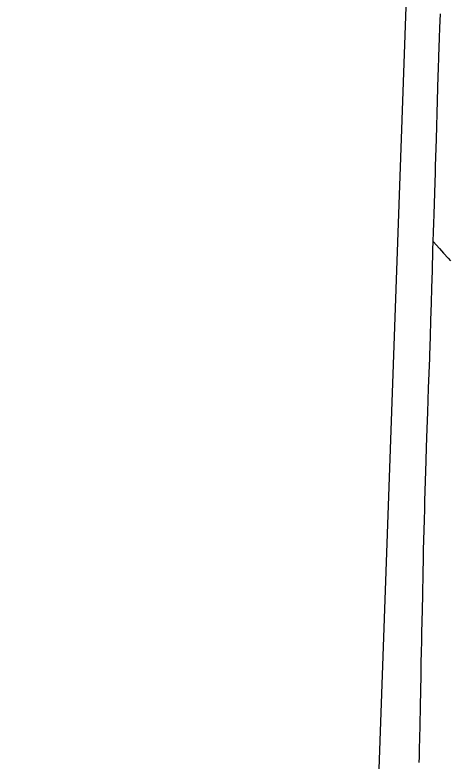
# Model space of a CAD drawing. Extents: x 0 to 34, y 0 to 22.
# Drawn here: x 2.5198 to 2.6364, y 18.9365 to 19.1375 of the extents above; entities that cross this region are included whole.
import ezdxf

# ---------------------------------------------------------------- set-up
doc = ezdxf.new("R2010")
doc.units = 0
for name, color, linetype in [('GM_X_County', 7, 'Continuous'), ('GM_X_State_Route', 7, 'Continuous'), ('SC_Scratch1', 7, 'Continuous')]:
    doc.layers.add(name, color=color, linetype=linetype)

msp = doc.modelspace()

# ---------------------------------------------------------------- linework, layer by layer
at = {"layer": 'GM_X_County'}
msp.add_lwpolyline([(2.6286893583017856, 18.936080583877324), (2.628720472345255, 18.937652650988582), (2.6287484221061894, 18.939055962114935), (2.6287742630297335, 18.94037964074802), (2.628806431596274, 18.941997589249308), (2.6288343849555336, 18.943423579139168), (2.6288807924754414, 18.94522293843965), (2.6289161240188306, 18.946604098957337), (2.6289519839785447, 18.947984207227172), (2.6289867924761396, 18.949350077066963), (2.6290411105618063, 18.95262393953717), (2.6290706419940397, 18.954173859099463), (2.6290938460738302, 18.95537308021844), (2.6290996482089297, 18.955684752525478), (2.6291196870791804, 18.956721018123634), (2.629149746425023, 18.95829255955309), (2.6291813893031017, 18.959933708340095), (2.6292357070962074, 18.96340850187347), (2.6292668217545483, 18.96544464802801), (2.6293606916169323, 18.969258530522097), (2.629413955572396, 18.97140753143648), (2.6294740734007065, 18.973855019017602), (2.6296132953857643, 18.981131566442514), (2.6297451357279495, 18.987406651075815), (2.6298158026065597, 18.99072692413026), (2.629861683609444, 18.993269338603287), (2.6299186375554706, 18.99605011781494), (2.630059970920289, 19.00142657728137), (2.6301575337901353, 19.004480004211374), (2.630189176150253, 19.00657943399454), (2.6303642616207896, 19.011941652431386), (2.630545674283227, 19.017387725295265), (2.630664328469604, 19.021022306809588), (2.6308141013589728, 19.02597370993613), (2.6309512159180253, 19.03045628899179), (2.6311832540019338, 19.036942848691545), (2.631519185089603, 19.04504840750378), (2.6315418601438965, 19.045723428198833), (2.631712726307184, 19.05089843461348), (2.6318345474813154, 19.055167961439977), (2.6319716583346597, 19.059966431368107), (2.6321029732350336, 19.063914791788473), (2.6321045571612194, 19.06396014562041), (2.6322395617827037, 19.068604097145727), (2.6323566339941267, 19.07425531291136), (2.632412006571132, 19.076508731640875), (2.6324953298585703, 19.07898417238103), (2.6325770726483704, 19.081411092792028), (2.6326772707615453, 19.083778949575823), (2.6328639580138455, 19.08957360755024), (2.6330237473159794, 19.095068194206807), (2.6330791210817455, 19.09679530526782), (2.633285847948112, 19.10406394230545), (2.633602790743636, 19.114452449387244), (2.6338074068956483, 19.121146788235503), (2.6338617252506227, 19.12299097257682), (2.6339687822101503, 19.126259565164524), (2.6341533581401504, 19.131362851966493), (2.634263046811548, 19.13405556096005), (2.6343769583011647, 19.137794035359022)], dxfattribs=at)
at = {"layer": 'GM_X_State_Route'}
msp.add_lwpolyline([(2.6324322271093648, 19.076462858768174), (2.634087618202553, 19.07458017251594), (2.635196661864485, 19.073293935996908), (2.6364185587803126, 19.07195549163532), (2.637096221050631, 19.071237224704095)], dxfattribs=at)
at = {"layer": 'SC_Scratch1'}
msp.add_lwpolyline([(3.289682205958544, 16.131539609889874), (2.8882278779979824, 16.14021130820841), (2.835101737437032, 16.141499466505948), (2.75000805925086, 16.143803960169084), (2.6550986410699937, 16.14709755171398), (2.5198323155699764, 16.152989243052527), (2.687171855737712, 20.90003552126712), (3.2142434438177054, 20.88418071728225), (4.228919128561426, 20.864527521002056)], dxfattribs=at)

doc.saveas('drawing.dxf')
